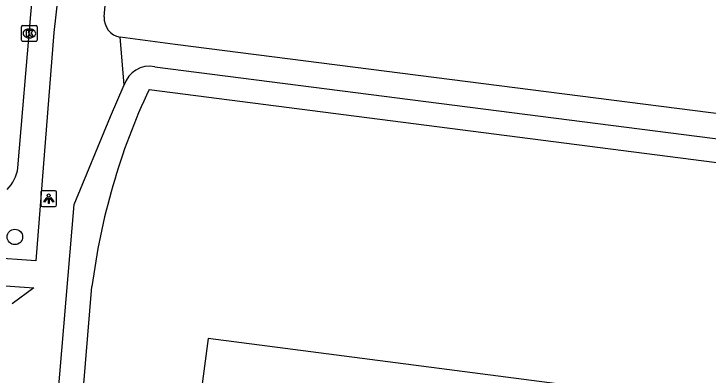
# Model space of a CAD drawing. Extents: x 159961 to 160856, y 382704 to 383353.
# Drawn here: x 160600.71 to 160644.67, y 383253.46 to 383276.33 of the extents above; entities that cross this region are included whole.
import ezdxf

# ---------------------------------------------------------------- set-up
doc = ezdxf.new("R2010")
doc.units = 0
for name, color, linetype in [('IMGEO_Boom', 7, 'Continuous'), ('IMGEO_Kolk', 7, 'Continuous'), ('IMGEO_Lichtpunt', 7, 'Continuous'), ('IMGEO_Pand', 7, 'Continuous'), ('IMGEO_Rijbaan_lokaal_open', 7, 'Continuous'), ('IMGEO_Voetpad_open', 7, 'Continuous')]:
    doc.layers.add(name, color=color, linetype=linetype)

msp = doc.modelspace()

# ---------------------------------------------------------------- linework, layer by layer
at = {"layer": 'IMGEO_Boom'}
msp.add_circle((160600.777, 383262.21), 0.489, dxfattribs=at)
at = {"layer": 'IMGEO_Kolk'}
for p, q in [((160601.269, 383275.593), (160602.121, 383275.593)), ((160601.194, 383274.667), (160601.194, 383275.519)), ((160601.682, 383275.373), (160601.707, 383275.373)), ((160602.195, 383275.519), (160602.195, 383274.667)), ((160601.705, 383274.813), (160601.68, 383274.813)), ((160602.121, 383274.593), (160601.269, 383274.593))]:
    msp.add_line(p, q, dxfattribs=at)
for points in [[(160601.269, 383275.593), (160602.121, 383275.593)], [(160601.194, 383274.667), (160601.194, 383275.519)], [(160601.515, 383275.293), (160601.638, 383275.293), (160601.638, 383275.142), (160601.768, 383275.293), (160601.932, 383275.293), (160601.786, 383275.142), (160601.939, 383274.893), (160601.787, 383274.893), (160601.702, 383275.057), (160601.638, 383274.99), (160601.638, 383274.893), (160601.515, 383274.893), (160601.515, 383275.293)], [(160602.195, 383275.519), (160602.195, 383274.667)], [(160602.121, 383274.593), (160601.269, 383274.593)]]:
    msp.add_lwpolyline(points, dxfattribs=at)
for centre, start, end in [((160601.271, 383275.517), 91.552, 178.448), ((160601.271, 383275.517), 91.552, 178.448), ((160602.119, 383275.517), 1.552, 88.448), ((160602.119, 383275.517), 1.552, 88.448), ((160601.271, 383274.669), 181.552, 268.448), ((160601.271, 383274.669), 181.552, 268.448), ((160602.119, 383274.669), 271.552, 358.448), ((160602.119, 383274.669), 271.552, 358.448)]:
    msp.add_arc(centre, 0.0765, start, end, dxfattribs=at)
for centre, major_axis, ratio, start_param, end_param in [((160601.681, 383275.093), (-0.387, 0.002), 0.722429, 4.712389, 7.853982), ((160601.706, 383275.093), (-0.39, 0.002), 0.717154, 1.570796, 4.712389)]:
    msp.add_ellipse(centre, major_axis=major_axis, ratio=ratio, start_param=start_param, end_param=end_param, dxfattribs=at)
at = {"layer": 'IMGEO_Lichtpunt'}
for p, q in [((160602.422, 383265.037), (160602.422, 383264.23)), ((160602.422, 383265.037), (160602.422, 383264.23)), ((160603.324, 383265.132), (160602.516, 383265.132)), ((160603.324, 383265.132), (160602.516, 383265.132)), ((160603.418, 383264.23), (160603.418, 383265.037)), ((160603.418, 383264.23), (160603.418, 383265.037)), ((160602.516, 383264.136), (160603.324, 383264.136)), ((160602.516, 383264.136), (160603.324, 383264.136))]:
    msp.add_line(p, q, dxfattribs=at)
for points in [[(160602.796, 383264.701), (160602.835, 383264.673), (160602.647, 383264.411), (160602.609, 383264.438), (160602.796, 383264.701)], [(160602.898, 383264.653), (160602.945, 383264.653), (160602.945, 383264.331), (160602.898, 383264.331), (160602.898, 383264.653)], [(160603.008, 383264.673), (160603.046, 383264.7), (160603.233, 383264.438), (160603.194, 383264.41), (160603.008, 383264.673)]]:
    msp.add_lwpolyline(points, dxfattribs=at)
msp.add_circle((160602.921, 383264.835), 0.0994, dxfattribs=at)
for centre, start, end in [((160602.516, 383265.037), 90, 180), ((160602.516, 383265.037), 90, 180), ((160603.324, 383265.037), 0, 90), ((160603.324, 383265.037), 0, 90), ((160602.516, 383264.23), 180, 270), ((160602.516, 383264.23), 180, 270), ((160603.324, 383264.23), 270, 0), ((160603.324, 383264.23), 270, 360)]:
    msp.add_arc(centre, 0.0946, start, end, dxfattribs=at)
at = {"layer": 'IMGEO_Pand'}
for points in [[(160609.27, 383271.554), (160657.53, 383265.34), (160657.554, 383265.337)], [(160643.232, 383251.858), (160613.005, 383255.778), (160612.319, 383250.512), (160605.001, 383251.12), (160605.658, 383259.065)]]:
    msp.add_lwpolyline(points, dxfattribs=at)
msp.add_arc((160647.416, 383253.755), 42.094, 154.9859, 172.7528, dxfattribs=at)
at = {"layer": 'IMGEO_Rijbaan_lokaal_open'}
msp.add_lwpolyline([(160600.971, 383266.589), (160601.794, 383276.303), (160602.304, 383282.068)], dxfattribs=at)
msp.add_arc((160598.593, 383266.918), 2.401, 314.8143, 352.1223, dxfattribs=at)
at = {"layer": 'IMGEO_Voetpad_open'}
for points in [[(160606.434, 383276.14), (160607.156, 383284.378)], [(160602.304, 383282.068), (160603.919, 383281.948), (160603.504, 383277.414), (160603.251, 383275.145), (160602.112, 383260.689), (160599.116, 383260.897)], [(160607.69, 383271.829), (160607.436, 383274.858)], [(160672.333, 383266.556), (160671.479, 383266.664), (160610.921, 383274.399), (160607.436, 383274.858)], [(160609.628, 383272.987), (160671.172, 383265.1)], [(160603.366, 383250.517), (160604.527, 383264.265), (160606.829, 383269.839), (160607.69, 383271.829)], [(160598.968, 383259.204), (160601.978, 383258.994), (160600.613, 383257.967)]]:
    msp.add_lwpolyline(points, dxfattribs=at)
for centre, radius, start, end in [((160607.639, 383276.049), 1.208, 175.6959, 260.3258), ((160609.309, 383271.319), 1.698, 79.1872, 162.5314)]:
    msp.add_arc(centre, radius, start, end, dxfattribs=at)

doc.saveas('drawing.dxf')
